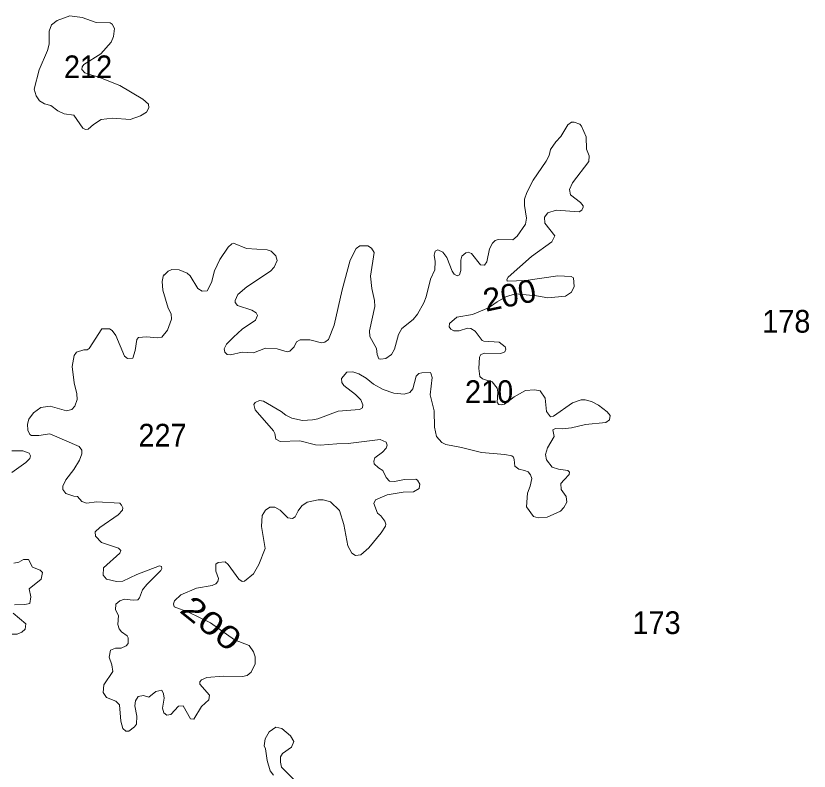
# Model space of a CAD drawing. Extents: x 499.9 to 555.3, y 9281.5 to 9336.8.
# Drawn here: x 518.38 to 523.97, y 9322.98 to 9328.3 of the extents above; entities that cross this region are included whole.
import ezdxf
from ezdxf.enums import TextEntityAlignment as Align

# ---------------------------------------------------------------- set-up
doc = ezdxf.new("R2010")
doc.units = 0
doc.header["$LTSCALE"] = 0.064
doc.layers.add('2', color=7, linetype='Continuous', lineweight=13)
doc.layers.add('21', color=7, linetype='Continuous')
doc.layers.add('61', color=7, linetype='Continuous')

msp = doc.modelspace()

# ---------------------------------------------------------------- linework, layer by layer
at = {"layer": '2'}
msp.add_lwpolyline([(519.1158, 9327.8116), (518.9672, 9327.8702), (518.8962, 9327.8905), (518.8702, 9327.8988), (518.8485, 9327.9229), (518.8512, 9327.9412), (518.8634, 9327.9596), (518.9818, 9328.0343), (519.0562, 9328.1149), (519.0725, 9328.1552), (519.0774, 9328.2126), (519.063, 9328.2427), (519.0474, 9328.2518), (518.9485, 9328.254), (518.8511, 9328.2908), (518.7646, 9328.3014), (518.6755, 9328.2684), (518.6341, 9328.2383), (518.6178, 9328.1941), (518.6175, 9328.1028), (518.6066, 9328.0582), (518.5471, 9327.922), (518.5127, 9327.7846), (518.5264, 9327.7372), (518.5507, 9327.7033), (518.5848, 9327.6823), (518.63, 9327.6694), (518.678, 9327.6331), (518.7239, 9327.6116), (518.7923, 9327.6025), (518.8564, 9327.5107), (518.8753, 9327.5012), (518.8938, 9327.5022), (518.9301, 9327.5349), (518.9853, 9327.5714), (519.0641, 9327.5806), (519.1879, 9327.5712), (519.2629, 9327.5962), (519.3032, 9327.6236), (519.3204, 9327.6531), (519.317, 9327.6781), (519.2778, 9327.7153)], close=True, dxfattribs=at)
for points in [[(521.715, 9326.2436), (521.752, 9326.2683), (521.7753, 9326.2847), (521.837, 9326.3204), (521.9029, 9326.341), (521.9797, 9326.3355), (522.0524, 9326.3286), (522.1321, 9326.3147), (522.2578, 9326.3263), (522.2985, 9326.3536), (522.3184, 9326.3932), (522.3131, 9326.4546), (522.2978, 9326.4633), (522.203, 9326.4678), (521.9784, 9326.435), (521.8468, 9326.4315), (521.8429, 9326.442), (521.8536, 9326.4598), (522.0164, 9326.606), (522.162, 9326.7091), (522.1817, 9326.7503), (522.1124, 9326.8392), (522.1097, 9326.8817), (522.1328, 9326.9129), (522.1907, 9326.9328), (522.3536, 9326.9208), (522.3725, 9326.9314), (522.3827, 9326.9519), (522.3824, 9326.962), (522.3638, 9326.9852), (522.2914, 9327.0391), (522.2846, 9327.0785), (522.3059, 9327.1241), (522.4222, 9327.2759), (522.4242, 9327.3154), (522.4055, 9327.3626), (522.4035, 9327.4484), (522.3709, 9327.5248), (522.3574, 9327.5375), (522.3194, 9327.5523), (522.2994, 9327.5521), (522.2745, 9327.5336), (522.225, 9327.4501), (522.1889, 9327.4134), (522.1512, 9327.36), (522.141, 9327.318), (522.1208, 9327.2772), (522.0302, 9327.1436), (521.9844, 9327.0554), (521.9693, 9327.0084), (521.9693, 9326.9646), (521.9817, 9326.8763), (521.9743, 9326.8328), (521.9172, 9326.7488), (521.8864, 9326.723), (521.7822, 9326.7259), (521.7603, 9326.7189), (521.7429, 9326.6997), (521.7211, 9326.659), (521.703, 9326.5687), (521.6858, 9326.5448), (521.6576, 9326.5457), (521.5945, 9326.6258), (521.5713, 9326.6363), (521.5539, 9326.6302), (521.5264, 9326.6065), (521.5205, 9326.5786), (521.5202, 9326.5071), (521.5093, 9326.4766), (521.494, 9326.4699), (521.4727, 9326.4808), (521.4582, 9326.5015), (521.42, 9326.5984), (521.3919, 9326.636), (521.3581, 9326.6522), (521.3397, 9326.6418), (521.3313, 9326.6145), (521.3388, 9326.5699), (521.3357, 9326.5117), (521.3056, 9326.4458), (521.275, 9326.3209), (521.2591, 9326.2796), (521.2142, 9326.1991), (521.1826, 9326.1608), (521.1036, 9326.0972), (521.0812, 9326.0557), (521.0508, 9325.9525), (521.03, 9325.9144), (520.991, 9325.8861), (520.9546, 9325.8809), (520.9409, 9325.8849), (520.9299, 9325.915), (520.9249, 9325.9556), (520.8774, 9326.0401), (520.8761, 9326.0805)], [(520.909, 9326.6328), (520.8904, 9326.6646), (520.8629, 9326.6813), (520.8085, 9326.6807), (520.7821, 9326.6605), (520.7387, 9326.5787), (520.6821, 9326.3712), (520.6273, 9326.1204), (520.5876, 9326.0193), (520.5616, 9326.0001), (520.5368, 9325.9956), (520.4549, 9326.0174), (520.388, 9326.0176), (520.3618, 9326.0029), (520.3441, 9325.9684), (520.3153, 9325.9378), (520.2963, 9325.9335), (520.2257, 9325.9553), (520.1422, 9325.9601), (520.0585, 9325.927), (519.9774, 9325.9301), (519.8964, 9325.9111), (519.8733, 9325.9144), (519.8567, 9325.9297), (519.8521, 9325.9538), (519.8684, 9325.9865), (519.9168, 9326.0356), (519.9782, 9326.0924), (520.0713, 9326.1573), (520.0859, 9326.1904), (520.0767, 9326.2072), (520.0465, 9326.2275), (519.9454, 9326.2593), (519.9294, 9326.2813), (519.9289, 9326.2948), (519.9477, 9326.3368), (520.011, 9326.3912), (520.1776, 9326.502), (520.2029, 9326.5292), (520.2247, 9326.5779), (520.2164, 9326.6096), (520.1835, 9326.6421), (520.1548, 9326.6528), (520.0092, 9326.6623), (519.9181, 9326.6985), (519.9045, 9326.695), (519.88, 9326.6719), (519.8219, 9326.5851), (519.7828, 9326.5037), (519.7614, 9326.4228), (519.7305, 9326.3631), (519.6973, 9326.3616), (519.6661, 9326.3797), (519.6129, 9326.4698), (519.5908, 9326.4867), (519.5349, 9326.5106), (519.4816, 9326.5124), (519.4578, 9326.5013), (519.4282, 9326.4737), (519.4229, 9326.4752), (519.4148, 9326.4291), (519.4192, 9326.3672), (519.4567, 9326.2419), (519.4768, 9326.2), (519.4814, 9326.1625), (519.4524, 9326.0855), (519.4129, 9326.037), (519.3821, 9326.0321), (519.3049, 9326.0383), (519.2476, 9326.0349), (519.2349, 9326.02), (519.2246, 9325.9428), (519.2076, 9325.8892), (519.1696, 9325.887), (519.1488, 9325.9019), (519.0869, 9326.0479), (519.0618, 9326.0837), (519.0431, 9326.0955), (518.9894, 9326.0949), (518.9001, 9325.9569), (518.8854, 9325.9481), (518.8625, 9325.9475), (518.8114, 9325.9311), (518.7951, 9325.9076), (518.7799, 9325.83), (518.7954, 9325.7153), (518.8131, 9325.6372), (518.8144, 9325.5983), (518.799, 9325.5503), (518.7779, 9325.5277), (518.7391, 9325.5166), (518.6246, 9325.5495), (518.5596, 9325.5413), (518.5066, 9325.5039), (518.4752, 9325.4592)], [(520.8761, 9326.0805), (520.9124, 9326.2524), (520.9121, 9326.2948), (520.8932, 9326.3797), (520.8823, 9326.4662), (520.909, 9326.6328)], [(521.6461, 9325.8168), (521.651, 9325.8954), (521.6608, 9325.9139), (521.6885, 9325.9234), (521.8018, 9325.9207), (521.8286, 9325.9321), (521.8359, 9325.9518), (521.8315, 9325.9687), (521.7902, 9326.0002), (521.6821, 9326.0083), (521.6696, 9326.0141), (521.6196, 9326.079), (521.591, 9326.0983), (521.5657, 9326.1003), (521.5077, 9326.0815), (521.4713, 9326.0814), (521.4485, 9326.093), (521.4362, 9326.1083), (521.4385, 9326.1332), (521.4904, 9326.1783), (521.6008, 9326.1961), (521.715, 9326.2436)], [(521.7745, 9325.676), (521.7414, 9325.7214), (521.6939, 9325.7366), (521.6714, 9325.7436), (521.6537, 9325.7583), (521.6461, 9325.8168)], [(520.5113, 9325.4607), (520.6539, 9325.5145), (520.8043, 9325.527), (520.826, 9325.5388), (520.8292, 9325.5584), (520.8141, 9325.5942), (520.7779, 9325.6331), (520.6943, 9325.6948), (520.6799, 9325.7174), (520.6773, 9325.7458), (520.7152, 9325.7897), (520.7588, 9325.7915), (520.8011, 9325.7792), (520.8525, 9325.7482), (520.9044, 9325.7063), (520.9731, 9325.6674), (521.0477, 9325.6425), (521.1201, 9325.6343), (521.1594, 9325.646), (521.1803, 9325.6725), (521.2047, 9325.7615), (521.2233, 9325.7793), (521.2443, 9325.7852), (521.3062, 9325.7865), (521.3102, 9325.7764), (521.3177, 9325.7525), (521.3041, 9325.6302), (521.3324, 9325.5171), (521.3328, 9325.401), (521.3469, 9325.3372), (521.3846, 9325.2941), (521.413, 9325.2791), (521.5236, 9325.2584), (521.6643, 9325.2227), (521.8285, 9325.2092), (521.8795, 9325.1995), (521.8911, 9325.1913), (521.8952, 9325.1751), (521.9009, 9325.1279), (521.9278, 9325.105), (521.9675, 9325.0965), (521.995, 9325.0874), (522.0103, 9325.0672), (522.0192, 9325.0413), (522.0089, 9324.9865), (521.9894, 9324.937), (521.9816, 9324.8408), (522.0305, 9324.7729), (522.0648, 9324.7621), (522.1275, 9324.767), (522.2216, 9324.8093), (522.2465, 9324.8354), (522.2664, 9324.8726), (522.262, 9324.9129), (522.2277, 9324.963), (522.2246, 9325.0054), (522.2476, 9325.0315), (522.282, 9325.0685), (522.2855, 9325.0848), (522.2741, 9325.0961), (522.208, 9325.1057), (522.1636, 9325.1203), (522.1228, 9325.1713), (522.1161, 9325.2106), (522.1301, 9325.2568), (522.1773, 9325.3374), (522.1671, 9325.3839), (522.187, 9325.3937), (522.2327, 9325.3907), (522.299, 9325.398), (522.399, 9325.4208), (522.5414, 9325.4352), (522.5673, 9325.4528), (522.572, 9325.4844), (522.5504, 9325.5111), (522.4894, 9325.557), (522.4403, 9325.583), (522.3966, 9325.594), (522.3679, 9325.5942), (522.3067, 9325.5735), (522.1736, 9325.4787), (522.1508, 9325.4754), (522.1223, 9325.5132), (522.1146, 9325.6068), (522.0778, 9325.6572), (522.0392, 9325.6658), (521.9741, 9325.6594), (521.8961, 9325.615), (521.8528, 9325.5823), (521.8281, 9325.5645), (521.8027, 9325.5596), (521.7862, 9325.5619), (521.7767, 9325.576), (521.7812, 9325.6494), (521.7745, 9325.676)], [(520.0147, 9323.6513), (520.0418, 9323.675), (520.0688, 9323.7338), (520.0703, 9323.784), (520.0592, 9323.8181), (520.0273, 9323.8624), (519.9244, 9323.9024), (519.7552, 9324.0237), (519.6, 9324.0983), (519.4985, 9324.1356), (519.4934, 9324.1569), (519.5005, 9324.1773), (519.546, 9324.22), (519.6567, 9324.2665), (519.7677, 9324.2849), (519.7931, 9324.2968), (519.8074, 9324.3143), (519.8108, 9324.3343), (519.7921, 9324.3864), (519.7927, 9324.4375), (519.8086, 9324.4484), (519.8575, 9324.453), (519.879, 9324.4347), (519.9548, 9324.33), (519.9773, 9324.3148), (519.995, 9324.3164), (520.0588, 9324.3684), (520.0959, 9324.4341), (520.1402, 9324.5479), (520.1135, 9324.7014), (520.1185, 9324.7784), (520.142, 9324.817), (520.174, 9324.838), (520.2097, 9324.8378), (520.2453, 9324.8175), (520.2992, 9324.7625), (520.3331, 9324.759), (520.3527, 9324.7693), (520.373, 9324.8128), (520.3988, 9324.8483), (520.4375, 9324.8746), (520.5138, 9324.8907), (520.5503, 9324.8891), (520.6, 9324.8759), (520.6641, 9324.8152), (520.696, 9324.7166), (520.7242, 9324.5662), (520.7509, 9324.5133), (520.7779, 9324.4981), (520.8138, 9324.502), (520.8721, 9324.5513), (520.9585, 9324.6569), (520.9876, 9324.7035), (520.9902, 9324.7185), (520.9839, 9324.7397), (520.956, 9324.7775), (520.932, 9324.7967), (520.9064, 9324.8636), (520.9192, 9324.8893), (521.0001, 9324.9262), (521.113, 9324.9433), (521.1861, 9324.9471), (521.2259, 9324.9696), (521.2302, 9325.0012), (521.2147, 9325.0274), (521.202, 9325.0353), (521.1233, 9325.034), (521.0525, 9325.0183), (521.0177, 9325.0217), (520.9939, 9325.0468), (520.9696, 9325.096), (520.9386, 9325.1149), (520.9093, 9325.1446), (520.9063, 9325.1629), (520.9143, 9325.1851), (520.9665, 9325.2252), (520.9929, 9325.2547), (521.0012, 9325.276), (520.9944, 9325.2965), (520.9505, 9325.3154), (520.7245, 9325.2859), (520.645, 9325.2855), (520.5288, 9325.2745), (520.4955, 9325.2776), (520.3855, 9325.3063), (520.2472, 9325.3001), (520.2162, 9325.3165), (520.2095, 9325.3564), (520.1989, 9325.3768), (520.0694, 9325.5238), (520.0598, 9325.5623), (520.0705, 9325.5758), (520.1001, 9325.5891), (520.1293, 9325.5861), (520.2535, 9325.5115)], [(520.2535, 9325.5115), (520.2854, 9325.4862), (520.3284, 9325.4664), (520.4031, 9325.4495), (520.474, 9325.4528), (520.5113, 9325.4607)], [(518.4752, 9325.4592), (518.4663, 9325.4232), (518.4681, 9325.382), (518.4823, 9325.351), (518.4941, 9325.3445), (518.545, 9325.343)], [(518.545, 9325.343), (518.6238, 9325.3553), (518.829, 9325.2665), (518.8474, 9325.2406), (518.848, 9325.2146), (518.8323, 9325.1692), (518.7921, 9325.1033), (518.7352, 9325.0308), (518.7134, 9324.9854), (518.7134, 9324.9637), (518.7359, 9324.9336), (518.7908, 9324.9151), (518.8177, 9324.9144), (518.8483, 9324.8783), (518.881, 9324.8657), (518.9548, 9324.8764), (519.1156, 9324.8655), (519.1282, 9324.8524), (519.1361, 9324.8345), (519.1351, 9324.8166), (519.105, 9324.7848), (518.974, 9324.695), (518.9423, 9324.6646), (518.9443, 9324.6341), (518.9876, 9324.5882), (519.1077, 9324.549), (519.1229, 9324.5325), (519.1165, 9324.5133), (519.0016, 9324.41), (518.9995, 9324.3599), (519.0223, 9324.3316), (519.0936, 9324.314), (519.1362, 9324.3164), (519.2365, 9324.3634), (519.3961, 9324.4248), (519.4098, 9324.4195), (519.4113, 9324.4062), (519.4049, 9324.3906), (519.3066, 9324.2939), (519.2765, 9324.2556), (519.2544, 9324.1987), (519.2421, 9324.1861), (519.2095, 9324.1827), (519.1483, 9324.1903), (519.1168, 9324.1785), (519.0883, 9324.1539), (519.0856, 9324.1142), (519.1059, 9324.0736), (519.1022, 9324.0109), (519.1125, 9323.9806), (519.1285, 9323.9598), (519.1677, 9323.931), (519.1744, 9323.9169), (519.1743, 9323.8762), (519.1609, 9323.8609), (519.1252, 9323.8443), (519.0854, 9323.8433), (519.0501, 9323.8311), (519.0408, 9323.7798), (519.0599, 9323.7267), (519.066, 9323.6796), (519.0031, 9323.5848), (518.9994, 9323.5324), (519.0213, 9323.4972), (519.0878, 9323.4697), (519.1136, 9323.4439), (519.124, 9323.3296), (519.1374, 9323.2776), (519.1583, 9323.2599), (519.1785, 9323.2596), (519.2189, 9323.2898), (519.2328, 9323.3082), (519.2349, 9323.3638), (519.2224, 9323.4385), (519.2272, 9323.4726), (519.2456, 9323.503), (519.2819, 9323.5106), (519.3209, 9323.4987), (519.3694, 9323.5396), (519.4125, 9323.5473), (519.4248, 9323.5219), (519.4274, 9323.4911), (519.4166, 9323.4219), (519.4272, 9323.389), (519.4484, 9323.3729), (519.476, 9323.3773), (519.5288, 9323.4353), (519.5627, 9323.4377), (519.6145, 9323.3451), (519.6384, 9323.3441), (519.6915, 9323.4324), (519.7443, 9323.4807), (519.747, 9323.5123), (519.6809, 9323.5906), (519.6809, 9323.6079)], [(518.3555, 9325.0836), (518.4525, 9325.1524), (518.4818, 9325.1804), (518.4872, 9325.2003), (518.476, 9325.2191), (518.4335, 9325.2358), (518.3552, 9325.2343)], [(518.3741, 9324.1505), (518.4455, 9324.1509), (518.4807, 9324.1582), (518.49, 9324.2058), (518.4763, 9324.262), (518.5627, 9324.3304), (518.5721, 9324.3772), (518.5545, 9324.3944), (518.4998, 9324.4152), (518.4716, 9324.4688), (518.436, 9324.4703), (518.4034, 9324.4514), (518.3699, 9324.4423)], [(518.3565, 9323.9425), (518.3929, 9323.9423), (518.4257, 9323.9579), (518.4489, 9323.9793), (518.4541, 9324.0148), (518.3644, 9324.0903)], [(519.6809, 9323.6079), (519.6914, 9323.6202), (519.7283, 9323.6381), (519.8445, 9323.6479), (519.9806, 9323.6448), (520.0147, 9323.6513)], [(520.3422, 9322.9187), (520.2559, 9323.0043), (520.2482, 9323.041), (520.2477, 9323.0786), (520.2637, 9323.1021), (520.3265, 9323.1466), (520.342, 9323.1869), (520.3191, 9323.2272), (520.259, 9323.2786), (520.2154, 9323.2876), (520.1677, 9323.2543), (520.1394, 9323.206), (520.1328, 9323.1553), (520.1422, 9323.1346), (520.1549, 9323.0526), (520.1763, 9322.9802), (520.1998, 9322.95)]]:
    msp.add_lwpolyline(points, dxfattribs=at)

# ---------------------------------------------------------------- texts
at = {"layer": '21', "width": 0.95}
for s, p in [('212', (518.7224, 9327.8623)), ('178', (523.644, 9326.0683)), ('210', (521.5491, 9325.5726)), ('227', (519.2476, 9325.2657)), ('173', (522.7293, 9323.9439))]:
    msp.add_text(s, height=0.16, dxfattribs=at).set_placement(p)
at = {"layer": '61'}
for rotation, width, p in [(12.011, 1.05, (521.8792, 9326.2541)), (321.116, 1.3, (519.7099, 9323.9574))]:
    msp.add_text('200', height=0.16, rotation=rotation, dxfattribs=dict(at, width=width)).set_placement(p, align=Align.CENTER)

doc.saveas('drawing.dxf')
